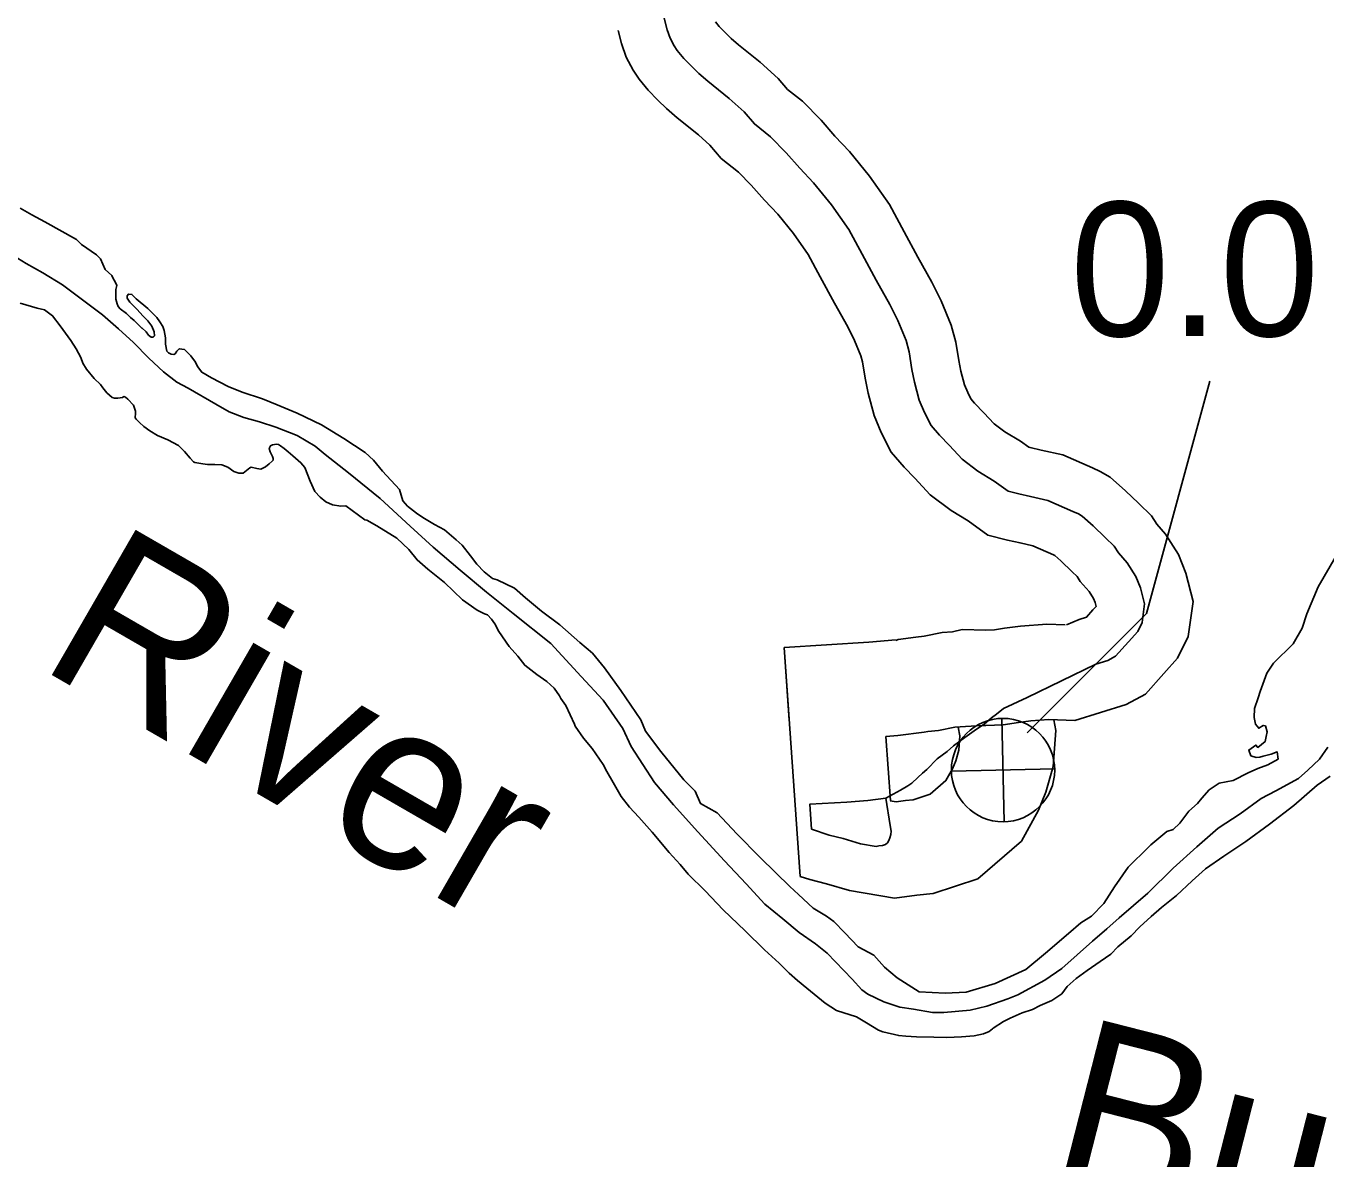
# Model space of a CAD drawing. Extents: x 31699 to 244310, y -8841 to 11474.
# Drawn here: x 149098.4 to 149371.4, y -982 to -744.1 of the extents above; entities that cross this region are included whole.
import ezdxf

# ---------------------------------------------------------------- set-up
doc = ezdxf.new("R2010")
doc.units = 0
for name, color, linetype in [('B_Logo', 7, 'Continuous'), ('Level 21', 7, 'Continuous'), ('R_Draft', 7, 'Continuous'), ('R_Logo', 7, 'Continuous'), ('R_XS_EARTHWORK_STAGE2', 7, 'Continuous'), ('S_WALL_ANNOT', 7, 'Continuous')]:
    doc.layers.add(name, color=color, linetype=linetype)

msp = doc.modelspace()

# ---------------------------------------------------------------- linework, layer by layer
at = {"layer": 'B_Logo'}
for points in [[(149232.45, -742.5), (149233.09, -744.9), (149233.71, -746.69), (149234.53, -748.28), (149235.21, -749.27), (149236.56, -750.92), (149238.18, -752.57), (149239.74, -754.08), (149241.62, -755.73), (149246.13, -759.33), (149249.23, -762.16), (149251.4, -764.67), (149254.76, -767.36), (149258.07, -770.71), (149260.91, -773.94), (149263.82, -777.04), (149267.61, -781.66), (149271.21, -786.82), (149274.01, -792.05), (149276.95, -797.48), (149279.82, -802.58), (149281.53, -805.96), (149283.25, -810.15), (149283.88, -812.54), (149284.47, -816.2), (149285.04, -818.87), (149286.02, -822.66), (149287.12, -825.25), (149288.49, -827.96), (149290.25, -830.01), (149292.35, -832.18), (149295.05, -835.08), (149298.34, -837.57), (149301.77, -839.66), (149304.72, -841.75), (149306.93, -842.32), (149309.4, -842.89), (149313, -843.71), (149318.29, -846.03), (149319.43, -846.55), (149320.24, -847.01), (149322.53, -849.04), (149325.09, -851.48), (149326.98, -853.32), (149327.87, -854.71), (149329.69, -856.82), (149331.53, -859.66), (149332.49, -862.05), (149333.34, -865.45), (149332.8, -869.33), (149331.89, -871.21), (149329.93, -873.37), (149327.24, -876.42), (149325.59, -877.31), (149323.07, -878.08)], [(149323.07, -878.08), (149308.68, -885.09), (149303.73, -887.38), (149302.22, -888.55), (149301.17, -889.37), (149299.66, -890.66), (149298.02, -891.76), (149295.58, -893.48), (149293.22, -895.26), (149291.91, -896.42), (149289.81, -897.99), (149287.58, -900.17), (149286.67, -900.99), (149285.75, -901.87), (149284.44, -903.1), (149283.65, -903.65), (149282.07, -904.55), (149278.97, -906.21), (149275.19, -906.68), (149270.8, -907.03), (149263.02, -907.5), (149263.38, -912.71)], [(149263.38, -912.71), (149267.13, -913.97), (149270.07, -914.72), (149273.69, -915.79), (149276.96, -916.33), (149277.56, -916.25), (149278.29, -916.17), (149278.95, -915.96), (149279.34, -915.61), (149279.6, -915.14), (149279.86, -914.54), (149280.04, -913.87), (149280.1, -913.13), (149279.88, -911.93), (149278.97, -906.21)]]:
    msp.add_lwpolyline(points, dxfattribs=at)
at = {"layer": 'Level 21'}
for p, q in [((149303.86, -911.17), (149303.36, -889.47)), ((149292.76, -900.57), (149314.46, -900.07))]:
    msp.add_line(p, q, dxfattribs=at)
msp.add_circle((149303.61, -900.32), 10.85, dxfattribs=at)
at = {"layer": 'R_Draft'}
for points in [[(149097.19, -782.36), (149099.67, -783.73), (149102.42, -785.22), (149109.06, -788.94), (149110.08, -789.99), (149113.24, -792.15), (149114.11, -793), (149115.08, -795.26), (149116.49, -796.51), (149116.77, -797.1), (149117.18, -797.83), (149117.52, -798.63), (149117.33, -799.43), (149117.28, -800.7), (149117.29, -801.44), (149117.57, -802.43), (149117.78, -803.03), (149118.19, -803.49), (149119.53, -804.48), (149120.41, -805.33), (149121.15, -805.92), (149121.83, -806.65), (149122.77, -807.57), (149122.77, -807.5), (149123.65, -808.29), (149124.19, -809.02), (149124.73, -809.41), (149124.99, -809.47), (149125.19, -809.4)], [(149097.19, -782.36), (149099.67, -783.73), (149102.42, -785.22), (149109.06, -788.94), (149110.08, -789.99), (149113.24, -792.15), (149114.11, -793), (149115.08, -795.26), (149116.49, -796.51), (149116.77, -797.1), (149117.18, -797.83), (149117.52, -798.63), (149117.33, -799.43), (149117.28, -800.7), (149117.29, -801.44), (149117.57, -802.43), (149117.78, -803.03), (149118.19, -803.49), (149119.53, -804.48), (149120.41, -805.33), (149121.15, -805.92), (149121.83, -806.65), (149122.77, -807.57), (149122.77, -807.5), (149123.65, -808.29), (149124.19, -809.02), (149124.73, -809.41), (149124.99, -809.47), (149125.19, -809.4)], [(149119.31, -822.04), (149118.98, -821.91), (149118.72, -822.11), (149117.72, -822.26), (149117.05, -822.27), (149116.52, -822.08), (149115.44, -821.16), (149114.56, -820.1), (149114.09, -819.38), (149112.74, -818.13), (149111.11, -816.15), (149110.36, -814.89), (149109.95, -813.69), (149108.99, -811.9), (149107.83, -810.12), (149105.59, -807.08), (149104.03, -804.96), (149102.29, -803.72), (149100.75, -803.34), (149097.21, -802.32)], [(149119.31, -822.04), (149118.98, -821.91), (149118.72, -822.11), (149117.72, -822.26), (149117.05, -822.27), (149116.52, -822.08), (149115.44, -821.16), (149114.56, -820.1), (149114.09, -819.38), (149112.74, -818.13), (149111.11, -816.15), (149110.36, -814.89), (149109.95, -813.69), (149108.99, -811.9), (149107.83, -810.12), (149105.59, -807.08), (149104.03, -804.96), (149102.29, -803.72), (149100.75, -803.34), (149097.21, -802.32)], [(149125.19, -809.4), (149125.45, -809.13), (149125.38, -808.33), (149124.89, -807.14), (149124.01, -806.01), (149123, -804.96), (149121.78, -803.64), (149121.58, -803.44), (149120.84, -802.72), (149120.23, -802.06), (149119.69, -801.27), (149119.68, -800.73), (149119.94, -800.4), (149120.67, -800.45), (149121.55, -801.38), (149124.04, -803.41), (149125.93, -805.32), (149126.54, -806.24), (149127.16, -807.17), (149127.43, -808.03), (149127.72, -809.57), (149127.74, -810.9), (149128.03, -812.37), (149128.37, -812.76), (149128.9, -813.02), (149129.5, -813.08), (149129.77, -812.94), (149130.09, -812.4), (149130.62, -811.86), (149131.75, -812.05), (149133.03, -813.36), (149134.05, -814.68), (149134.46, -815.61), (149135.34, -816.8), (149137.42, -817.97), (149140.91, -819.79), (149143.86, -821.02), (149148.07, -822.36), (149151.15, -823.65), (149155.36, -825.4), (149160.52, -827.86), (149165.15, -830.73), (149169.65, -833.67), (149171.41, -835.25), (149173.3, -837.56), (149176.88, -841.45), (149177.58, -843.77), (149178.53, -844.89), (149180.41, -846.4), (149181.76, -847.32), (149184.24, -848.75), (149186.32, -849.92), (149188.74, -851.96), (149190.03, -853.14), (149191.79, -855.32), (149193.08, -857.1), (149194.63, -858.68), (149196.38, -860.13), (149197.38, -860.38), (149201, -862.13), (149203.36, -864.17), (149206.72, -866.99), (149210.56, -869.81), (149214.74, -873.55), (149217.43, -875.78), (149219.94, -878.89), (149223.33, -883.65), (149227.54, -889.79), (149228.51, -892.18), (149231.76, -896.41), (149236.57, -902.35), (149238.93, -904.72), (149240.1, -907.37), (149243.59, -909.33), (149247.71, -913.74), (149252.57, -918.61), (149255.88, -921.9), (149258.85, -924.73), (149260.67, -926.44), (149263.77, -929.34), (149266.52, -930.97), (149268.07, -932.08), (149270.36, -934.52), (149273.2, -937.41), (149276.49, -939.17), (149278.72, -941.67), (149281.41, -943.97), (149285.98, -946.85), (149291.44, -947.17), (149295.89, -946.97), (149301.99, -945.15), (149308.4, -942.18), (149312.55, -938.79), (149317.35, -934.65), (149319.98, -932.4), (149322.22, -930.97), (149324.78, -928.33), (149326.99, -924.83), (149329.86, -920.71), (149334.19, -916.51), (149334.65, -916.04)], [(149125.19, -809.4), (149125.45, -809.13), (149125.38, -808.33), (149124.89, -807.14), (149124.01, -806.01), (149123, -804.96), (149121.78, -803.64), (149121.58, -803.44), (149120.84, -802.72), (149120.23, -802.06), (149119.69, -801.27), (149119.68, -800.73), (149119.94, -800.4), (149120.67, -800.45), (149121.55, -801.38), (149124.04, -803.41), (149125.93, -805.32), (149126.54, -806.24), (149127.16, -807.17), (149127.43, -808.03), (149127.72, -809.57), (149127.74, -810.9), (149128.03, -812.37), (149128.37, -812.76), (149128.9, -813.02), (149129.5, -813.08), (149129.77, -812.94), (149130.09, -812.4), (149130.62, -811.86), (149131.75, -812.05), (149133.03, -813.36), (149134.05, -814.68), (149134.46, -815.61), (149135.34, -816.8), (149137.42, -817.97), (149140.91, -819.79), (149143.86, -821.02), (149148.07, -822.36), (149151.15, -823.65), (149155.36, -825.4), (149160.52, -827.86), (149165.15, -830.73), (149169.65, -833.67), (149171.41, -835.25), (149173.3, -837.56), (149176.88, -841.45), (149177.58, -843.77), (149178.53, -844.89), (149180.41, -846.4), (149181.76, -847.32), (149184.24, -848.75), (149186.32, -849.92), (149188.74, -851.96), (149190.03, -853.14), (149191.79, -855.32), (149193.08, -857.1), (149194.63, -858.68), (149196.38, -860.13), (149197.38, -860.38), (149201, -862.13), (149203.36, -864.17), (149206.72, -866.99), (149210.56, -869.81), (149214.74, -873.55), (149217.43, -875.78), (149219.94, -878.89), (149223.33, -883.65), (149227.54, -889.79), (149228.51, -892.18), (149231.76, -896.41), (149236.57, -902.35), (149238.93, -904.72), (149240.1, -907.37), (149243.59, -909.33), (149247.71, -913.74), (149252.57, -918.61), (149255.88, -921.9), (149258.85, -924.73), (149260.67, -926.44), (149263.77, -929.34), (149266.52, -930.97), (149268.07, -932.08), (149270.36, -934.52), (149273.2, -937.41), (149276.49, -939.17), (149278.72, -941.67), (149281.41, -943.97), (149285.98, -946.85), (149291.44, -947.17), (149295.89, -946.97), (149301.99, -945.15), (149308.4, -942.18), (149312.55, -938.79), (149317.35, -934.65), (149319.98, -932.4), (149322.22, -930.97), (149324.78, -928.33), (149326.99, -924.83), (149329.86, -920.71), (149334.19, -916.51), (149334.65, -916.04)], [(149266.25, -949.26), (149262.41, -946.11), (149260.46, -944.47), (149258.7, -942.96), (149256.61, -940.86), (149253.51, -938.03), (149249.46, -934.08), (149244.87, -929.67), (149241.09, -925.65), (149237.52, -922.17), (149235.82, -920.12), (149233.53, -917.62), (149229.94, -913.33), (149227.1, -910.23), (149225.14, -908.12), (149223.44, -905.88), (149221.74, -902.9), (149220.44, -900.65), (149219.62, -899.12), (149217.31, -895.82), (149215.49, -893.64), (149213.79, -891.13), (149213.65, -890.66), (149211.79, -886.75), (149210.78, -885.29), (149210.5, -884.76), (149209.35, -883.11), (149207.8, -881.73), (149205.71, -880.29), (149203.16, -878.33), (149201.73, -876.41), (149199.91, -874.37), (149197.73, -871.26), (149196.91, -869.6), (149196.17, -868.61), (149195.36, -867.75), (149194.75, -867.5), (149193.15, -866.78), (149190.12, -864.56), (149186.34, -860.94), (149182.84, -858.12), (149180.55, -856.22), (149178.86, -854.04), (149176.3, -851.67), (149172.13, -849.06), (149169.99, -847.89), (149169.59, -847.76), (149165.62, -844.88), (149164.56, -844.89), (149162.82, -844.65), (149161.41, -844), (149160.2, -843.02), (149159.12, -841.83), (149158.09, -839.64), (149156.99, -836.79), (149156.18, -835.8), (149154.49, -834.35), (149153.48, -833.5), (149152.67, -832.84), (149151.87, -832.26), (149151.46, -831.99), (149151.06, -831.93), (149150.2, -832.01), (149149.8, -832.22), (149149.48, -832.82), (149149.69, -833.49), (149150.23, -834.48), (149150.37, -834.88), (149150.31, -835.28), (149150.11, -835.49), (149149.52, -836.03), (149148.73, -836.64), (149147.74, -837.12), (149146.94, -837), (149145.74, -836.75), (149145.41, -836.89), (149144.03, -837.98), (149143.1, -837.99), (149142.09, -837.67), (149140.82, -836.75), (149139.54, -836.24), (149138.08, -836.19), (149136.55, -836.15), (149135.55, -836.03), (149133.88, -835.78), (149133.61, -835.59), (149132.94, -834.86), (149131.72, -833.41), (149130.44, -832.16), (149128.22, -830.99), (149126.08, -830.09), (149124.47, -829.11), (149123.19, -828.19), (149122.25, -827.34), (149121.58, -826.68), (149121.37, -826.35), (149121.42, -825.41), (149121.42, -824.95), (149121, -823.75), (149119.79, -822.43), (149119.31, -822.04)], [(149266.25, -949.26), (149262.41, -946.11), (149260.46, -944.47), (149258.7, -942.96), (149256.61, -940.86), (149253.51, -938.03), (149249.46, -934.08), (149244.87, -929.67), (149241.09, -925.65), (149237.52, -922.17), (149235.82, -920.12), (149233.53, -917.62), (149229.94, -913.33), (149227.1, -910.23), (149225.14, -908.12), (149223.44, -905.88), (149221.74, -902.9), (149220.44, -900.65), (149219.62, -899.12), (149217.31, -895.82), (149215.49, -893.64), (149213.79, -891.13), (149213.65, -890.66), (149211.79, -886.75), (149210.78, -885.29), (149210.5, -884.76), (149209.35, -883.11), (149207.8, -881.73), (149205.71, -880.29), (149203.16, -878.33), (149201.73, -876.41), (149199.91, -874.37), (149197.73, -871.26), (149196.91, -869.6), (149196.17, -868.61), (149195.36, -867.75), (149194.75, -867.5), (149193.15, -866.78), (149190.12, -864.56), (149186.34, -860.94), (149182.84, -858.12), (149180.55, -856.22), (149178.86, -854.04), (149176.3, -851.67), (149172.13, -849.06), (149169.99, -847.89), (149169.59, -847.76), (149165.62, -844.88), (149164.56, -844.89), (149162.82, -844.65), (149161.41, -844), (149160.2, -843.02), (149159.12, -841.83), (149158.09, -839.64), (149156.99, -836.79), (149156.18, -835.8), (149154.49, -834.35), (149153.48, -833.5), (149152.67, -832.84), (149151.87, -832.26), (149151.46, -831.99), (149151.06, -831.93), (149150.2, -832.01), (149149.8, -832.22), (149149.48, -832.82), (149149.69, -833.49), (149150.23, -834.48), (149150.37, -834.88), (149150.31, -835.28), (149150.11, -835.49), (149149.52, -836.03), (149148.73, -836.64), (149147.74, -837.12), (149146.94, -837), (149145.74, -836.75), (149145.41, -836.89), (149144.03, -837.98), (149143.1, -837.99), (149142.09, -837.67), (149140.82, -836.75), (149139.54, -836.24), (149138.08, -836.19), (149136.55, -836.15), (149135.55, -836.03), (149133.88, -835.78), (149133.61, -835.59), (149132.94, -834.86), (149131.72, -833.41), (149130.44, -832.16), (149128.22, -830.99), (149126.08, -830.09), (149124.47, -829.11), (149123.19, -828.19), (149122.25, -827.34), (149121.58, -826.68), (149121.37, -826.35), (149121.42, -825.41), (149121.42, -824.95), (149121, -823.75), (149119.79, -822.43), (149119.31, -822.04)], [(149334.65, -916.04), (149338.01, -913.19), (149339.33, -912.83), (149340.71, -911.48), (149342.61, -908.98), (149344.45, -907.35), (149345.36, -906.2), (149346.93, -904.44), (149348.98, -903.08), (149351.96, -902.5), (149355.07, -900.92), (149357.12, -899.96), (149359.24, -899.19), (149361.42, -898.03), (149361.2, -896.5), (149359.94, -896.98), (149358.21, -897.41), (149357.55, -897.62), (149356.75, -897.69), (149355.68, -897.31), (149355.2, -896.11), (149356.72, -895.09), (149357.12, -895.55), (149358.64, -894.33), (149358.89, -893.26), (149359.07, -892.32), (149358.72, -891.06), (149358.26, -890.93), (149357.33, -891.54), (149356.66, -890.69), (149356.37, -889.29), (149356.41, -887.42), (149357.18, -885.14), (149357.62, -883.86), (149359.03, -879.97), (149360.4, -877.88), (149364.54, -873.81), (149366.42, -870.52), (149367.38, -867.5), (149369.82, -861.85), (149373.59, -855.32)], [(149334.65, -916.04), (149338.01, -913.19), (149339.33, -912.83), (149340.71, -911.48), (149342.61, -908.98), (149344.45, -907.35), (149345.36, -906.2), (149346.93, -904.44), (149348.98, -903.08), (149351.96, -902.5), (149355.07, -900.92), (149357.12, -899.96), (149359.24, -899.19), (149361.42, -898.03), (149361.2, -896.5), (149359.94, -896.98), (149358.21, -897.41), (149357.55, -897.62), (149356.75, -897.69), (149355.68, -897.31), (149355.2, -896.11), (149356.72, -895.09), (149357.12, -895.55), (149358.64, -894.33), (149358.89, -893.26), (149359.07, -892.32), (149358.72, -891.06), (149358.26, -890.93), (149357.33, -891.54), (149356.66, -890.69), (149356.37, -889.29), (149356.41, -887.42), (149357.18, -885.14), (149357.62, -883.86), (149359.03, -879.97), (149360.4, -877.88), (149364.54, -873.81), (149366.42, -870.52), (149367.38, -867.5), (149369.82, -861.85), (149373.59, -855.32)], [(149372.32, -901.61), (149369.61, -903.52), (149364.68, -907.73), (149359.55, -911.68), (149354.61, -915.35), (149349.99, -918.42), (149346.1, -921.08), (149343.34, -923.59), (149340.06, -926.64), (149336.9, -929.16), (149334.73, -931.06), (149332.37, -933.23), (149330.53, -935.12), (149327.7, -937.44), (149326.26, -938.99), (149324.02, -940.49), (149321.25, -942.4), (149318.95, -944.1), (149317.11, -945.73), (149315.93, -947.28), (149313.89, -948.72), (149311.44, -949.75), (149309.79, -950.58), (149307.6, -951.28), (149305.09, -952.38), (149303.7, -953.07), (149301.52, -954.5), (149301.39, -954.64), (149300.73, -955.18), (149299.48, -955.67), (149297.55, -956.09), (149294.89, -956.33), (149291.84, -956.44), (149289.11, -956.41), (149285.45, -956.33), (149283.18, -956.17), (149281.71, -956.05), (149278.38, -955.3), (149277.44, -954.91), (149274.96, -953.35), (149272.81, -952.11), (149268.66, -950.77), (149266.25, -949.26)], [(149372.32, -901.61), (149369.61, -903.52), (149364.68, -907.73), (149359.55, -911.68), (149354.61, -915.35), (149349.99, -918.42), (149346.1, -921.08), (149343.34, -923.59), (149340.06, -926.64), (149336.9, -929.16), (149334.73, -931.06), (149332.37, -933.23), (149330.53, -935.12), (149327.7, -937.44), (149326.26, -938.99), (149324.02, -940.49), (149321.25, -942.4), (149318.95, -944.1), (149317.11, -945.73), (149315.93, -947.28), (149313.89, -948.72), (149311.44, -949.75), (149309.79, -950.58), (149307.6, -951.28), (149305.09, -952.38), (149303.7, -953.07), (149301.52, -954.5), (149301.39, -954.64), (149300.73, -955.18), (149299.48, -955.67), (149297.55, -956.09), (149294.89, -956.33), (149291.84, -956.44), (149289.11, -956.41), (149285.45, -956.33), (149283.18, -956.17), (149281.71, -956.05), (149278.38, -955.3), (149277.44, -954.91), (149274.96, -953.35), (149272.81, -952.11), (149268.66, -950.77), (149266.25, -949.26)]]:
    msp.add_lwpolyline(points, dxfattribs=at)
at = {"layer": 'R_Logo'}
msp.add_lwpolyline([(149093.92, -791.15), (149098.49, -793.96), (149101.98, -795.91), (149106.07, -798.46), (149110.31, -801.6), (149114.48, -804.75), (149117.85, -807.7), (149121.01, -810.53), (149124.26, -813.82), (149127.29, -816.72), (149130.12, -818.88), (149132.46, -820.18), (149138.3, -823.5), (149141.12, -825.13), (149144.2, -826.29), (149147.47, -827.24), (149150.88, -828.33), (149155.36, -830.07), (149159.19, -832.35), (149161.27, -834.06), (149166.19, -837.93), (149172.78, -843.31), (149179.12, -849.09), (149183.91, -853.56), (149189.63, -858.36), (149195.16, -862.95), (149200.74, -867.48), (149208.62, -873.77), (149215.04, -880.69), (149219.63, -885.63), (149223.77, -891.58), (149225.49, -895.37), (149230.39, -902.91), (149234.38, -907.59), (149239.52, -913.26), (149245.13, -919.39), (149249.66, -924.2), (149253.58, -928.48), (149257.35, -931.56), (149260.78, -934.39), (149264.21, -936.81), (149266.7, -938.78), (149271.9, -944.24), (149273.93, -946.42), (149275.2, -947.33), (149278.55, -948.95), (149281.96, -950.11), (149284.83, -950.53), (149288.83, -951.21), (149291.16, -951.24), (149296.68, -950.7), (149300.19, -949.91), (149304.63, -948.31), (149306.75, -947.48), (149312.36, -944.4), (149315.99, -942.01), (149322.43, -936.24), (149325.39, -933.66), (149328.02, -931.36), (149334, -926.13), (149339.31, -920.91), (149344.31, -916.43), (149348.78, -912.5), (149353.39, -909.49), (149357.81, -906.29), (149360.91, -904.65), (149365.67, -902.11), (149367.64, -900.34), (149370.07, -898.04), (149371.83, -895.54)], dxfattribs=at)
msp.add_lwpolyline([(149093.92, -791.15), (149098.49, -793.96), (149101.98, -795.91), (149106.07, -798.46), (149110.31, -801.6), (149114.48, -804.75), (149117.85, -807.7), (149121.01, -810.53), (149124.26, -813.82), (149127.29, -816.72), (149130.12, -818.88), (149132.46, -820.18), (149138.3, -823.5), (149141.12, -825.13), (149144.2, -826.29), (149147.47, -827.24), (149150.88, -828.33), (149155.36, -830.07), (149159.19, -832.35), (149161.27, -834.06), (149166.19, -837.93), (149172.78, -843.31), (149179.12, -849.09), (149183.91, -853.56), (149189.63, -858.36), (149195.16, -862.95), (149200.74, -867.48), (149208.62, -873.77), (149215.04, -880.69), (149219.63, -885.63), (149223.77, -891.58), (149225.49, -895.37), (149230.39, -902.91), (149234.38, -907.59), (149239.52, -913.26), (149245.13, -919.39), (149249.66, -924.2), (149253.58, -928.48), (149257.35, -931.56), (149260.78, -934.39), (149264.21, -936.81), (149266.7, -938.78), (149271.9, -944.24), (149273.93, -946.42), (149275.2, -947.33), (149278.55, -948.95), (149281.96, -950.11), (149284.83, -950.53), (149288.83, -951.21), (149291.16, -951.24), (149296.68, -950.7), (149300.19, -949.91), (149304.63, -948.31), (149306.75, -947.48), (149312.36, -944.4), (149315.99, -942.01), (149322.43, -936.24), (149325.39, -933.66), (149328.02, -931.36), (149334, -926.13), (149339.31, -920.91), (149344.31, -916.43), (149348.78, -912.5), (149353.39, -909.49), (149357.81, -906.29), (149360.91, -904.65), (149365.67, -902.11), (149367.64, -900.34), (149370.07, -898.04), (149371.83, -895.54)], dxfattribs=at)
at = {"layer": 'R_XS_EARTHWORK_STAGE2'}
for points in [[(149222.78, -745.06), (149223.52, -747.82), (149224.5, -750.65), (149225.93, -753.42), (149227.21, -755.28), (149229.12, -757.62), (149231.13, -759.66), (149232.96, -761.44), (149235.21, -763.4), (149239.63, -766.94), (149242.06, -769.15), (149244.43, -771.9), (149248.06, -774.8), (149250.75, -777.53), (149253.51, -780.67), (149256.3, -783.64), (149259.63, -787.7), (149262.67, -792.06), (149265.21, -796.79), (149268.19, -802.31), (149270.99, -807.29), (149272.43, -810.13), (149273.75, -813.34), (149274.09, -814.61), (149274.63, -818.04), (149275.3, -821.17), (149276.53, -825.89), (149278.05, -829.46), (149280.11, -833.56), (149282.85, -836.74), (149285.09, -839.06), (149288.33, -842.54), (149292.71, -845.85), (149296.27, -848.02), (149300.45, -850.98), (149304.56, -852.04), (149307.18, -852.64), (149309.86, -853.25), (149314.21, -855.16), (149314.52, -855.3), (149315.76, -856.41), (149318.16, -858.68), (149319.17, -859.67), (149319.82, -860.7), (149321.67, -862.83), (149322.61, -864.29), (149322.96, -865.15), (149323.16, -865.95), (149322.48, -866.7), (149321.15, -868.21), (149319.62, -868.68), (149316.96, -869.82)], [(149243.21, -743.27), (149244.01, -744.23), (149245.24, -745.48), (149246.52, -746.73), (149248.03, -748.05), (149252.63, -751.73), (149256.41, -755.17), (149258.36, -757.43), (149261.47, -759.91), (149265.39, -763.9), (149268.32, -767.22), (149271.34, -770.44), (149275.59, -775.62), (149279.75, -781.58), (149282.82, -787.31), (149285.71, -792.66), (149288.64, -797.87), (149290.63, -801.8), (149292.75, -806.95), (149293.68, -810.47), (149294.3, -814.37), (149294.77, -816.56), (149295.51, -819.43), (149296.2, -821.04), (149296.87, -822.37), (149297.65, -823.27), (149299.6, -825.3), (149301.77, -827.63), (149303.97, -829.29), (149307.27, -831.3), (149309, -832.53), (149309.3, -832.61), (149311.62, -833.14), (149316.15, -834.16), (149322.38, -836.9), (149323.98, -837.63), (149326.09, -838.83), (149329.3, -841.68), (149332.03, -844.27), (149334.79, -846.97), (149335.91, -848.72), (149337.71, -850.81), (149340.45, -855.04), (149342.03, -858.96), (149343.51, -864.91), (149342.48, -872.26), (149340.27, -876.86), (149337.38, -880.04), (149333.56, -884.37), (149329.47, -886.58), (149318.67, -889.89)], [(149316.69, -869.82), (149312.84, -869.7), (149307.31, -870.08), (149303.93, -870.56), (149301.81, -870.89), (149300.01, -870.95), (149295.04, -870.78), (149292.98, -871.3), (149290.82, -871.45), (149287.04, -872.21), (149285.3, -872.39), (149281.59, -872.94), (149281.08, -873.09)], [(149281.06, -872.95), (149279.5, -873.14), (149275.43, -873.47), (149257.68, -874.56)], [(149257.68, -874.56), (149258.73, -889.81)], [(149257.68, -874.56), (149261.01, -922.64)], [(149261.01, -922.64), (149263.01, -923.31), (149266.51, -924.2), (149271.35, -925.63), (149280.82, -927.19), (149285.51, -926.58), (149288.96, -926.2), (149298.35, -923.18), (149307.46, -915.27), (149311.04, -908.73), (149312.62, -904.98), (149314.12, -899.58), (149314.67, -892), (149314.26, -889.77)], [(149318.67, -889.89), (149313.22, -889.72), (149309.42, -889.98), (149306.88, -890.35), (149303.67, -890.84), (149299.99, -890.96), (149299.13, -890.93), (149293.47, -891.32), (149290.04, -892), (149287.8, -892.23), (149287.07, -892.34)], [(149287.07, -892.36), (149281.53, -893.04), (149279.02, -893.24)], [(149279.91, -906.77), (149281.16, -906.98), (149283.13, -906.72), (149284.76, -906.54), (149288.33, -905.39), (149291.63, -902.53), (149293, -900.03), (149293.69, -898.38), (149294.32, -896.13), (149294.54, -893.12), (149294.2, -891.28)], [(149279.02, -893.24), (149279.95, -906.72)]]:
    msp.add_lwpolyline(points, dxfattribs=at)
at = {"layer": 'S_WALL_ANNOT'}
msp.add_lwpolyline([(149308.71, -892.47), (149333.72, -867.46), (149347.05, -818.7)], dxfattribs=at)

# ---------------------------------------------------------------- texts
at = {"layer": 'R_Draft'}
for s, height, rotation, p in [('River', 35.2, 330, (149100.51, -878.43)), ('Buffalo  R.', 35.1999, 345.689, (149312.25, -986.04))]:
    msp.add_text(s, height=height, rotation=rotation, dxfattribs=at).set_placement(p)
at = {"layer": 'S_WALL_ANNOT'}
msp.add_text('0.0', height=28.16, dxfattribs=at).set_placement((149317.69, -809.22))

doc.saveas('drawing.dxf')
